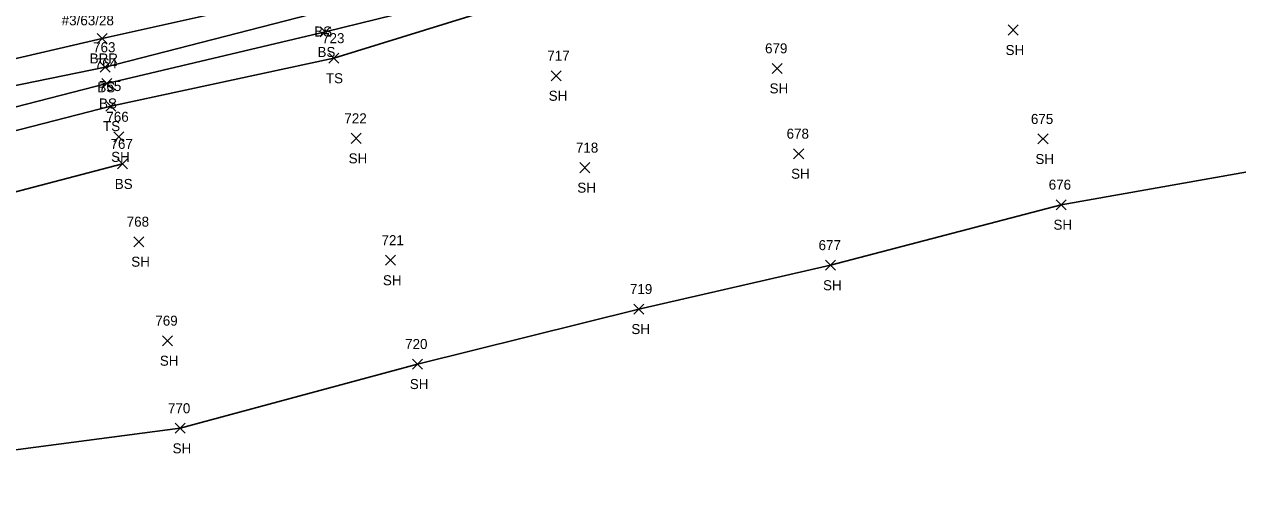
# Model space of a CAD drawing. Extents: x 1443590 to 1445966, y 578314 to 580556.
# Drawn here: x 1445493.3 to 1445735.4, y 579033.1 to 579127.8 of the extents above; entities that cross this region are included whole.
import ezdxf

# ---------------------------------------------------------------- set-up
doc = ezdxf.new("R2010")
doc.units = 0
for name, color, linetype in [('L_A', 7, 'Continuous'), ('L_I', 7, 'Continuous'), ('L_TIC', 7, 'Continuous'), ('LABL', 7, 'Continuous'), ('LELB', 7, 'Continuous'), ('LSOGP', 7, 'Continuous'), ('U_C', 7, 'Continuous')]:
    doc.layers.add(name, color=color, linetype=linetype)

msp = doc.modelspace()

# ---------------------------------------------------------------- linework, layer by layer
at = {"layer": 'L_TIC'}
for points in [[(1445689.63, 579125.67), (1445691.63, 579127.67)], [(1445691.63, 579125.67), (1445689.63, 579127.67)], [(1445507.87, 579123.99), (1445509.87, 579125.99)], [(1445509.87, 579123.99), (1445507.87, 579125.99)], [(1445552.39, 579125.28), (1445554.39, 579127.28)], [(1445554.39, 579125.28), (1445552.39, 579127.28)], [(1445554.1, 579120.04), (1445556.1, 579122.04)], [(1445556.1, 579120.04), (1445554.1, 579122.04)], [(1445508.46, 579118.23), (1445510.46, 579120.23)], [(1445510.46, 579118.23), (1445508.46, 579120.23)], [(1445598.47, 579116.54), (1445600.47, 579118.54)], [(1445600.47, 579116.54), (1445598.47, 579118.54)], [(1445642.54, 579118.01), (1445644.54, 579120.01)], [(1445644.54, 579118.01), (1445642.54, 579120.01)], [(1445508.79, 579115), (1445510.79, 579117)], [(1445510.79, 579115), (1445508.79, 579117)], [(1445509.62, 579110.48), (1445511.62, 579112.48)], [(1445511.62, 579110.48), (1445509.62, 579112.48)], [(1445511.17, 579104.34), (1445513.17, 579106.34)], [(1445513.17, 579104.34), (1445511.17, 579106.34)], [(1445558.55, 579104.04), (1445560.55, 579106.04)], [(1445560.55, 579104.04), (1445558.55, 579106.04)], [(1445695.59, 579103.91), (1445697.59, 579105.91)], [(1445697.59, 579103.91), (1445695.59, 579105.91)], [(1445646.84, 579100.97), (1445648.84, 579102.97)], [(1445648.84, 579100.97), (1445646.84, 579102.97)], [(1445511.94, 579098.93), (1445513.94, 579100.93)], [(1445513.94, 579098.93), (1445511.94, 579100.93)], [(1445604.18, 579098.18), (1445606.18, 579100.18)], [(1445606.18, 579098.18), (1445604.18, 579100.18)], [(1445699.19, 579090.79), (1445701.19, 579092.79)], [(1445701.19, 579090.79), (1445699.19, 579092.79)], [(1445515.17, 579083.4), (1445517.17, 579085.4)], [(1445517.17, 579083.4), (1445515.17, 579085.4)], [(1445565.39, 579079.7), (1445567.39, 579081.7)], [(1445567.39, 579079.7), (1445565.39, 579081.7)], [(1445653.22, 579078.71), (1445655.22, 579080.71)], [(1445655.22, 579078.71), (1445653.22, 579080.71)], [(1445614.97, 579069.95), (1445616.97, 579071.95)], [(1445616.97, 579069.95), (1445614.97, 579071.95)], [(1445520.89, 579063.63), (1445522.89, 579065.63)], [(1445522.89, 579063.63), (1445520.89, 579065.63)], [(1445570.76, 579058.97), (1445572.76, 579060.97)], [(1445572.76, 579058.97), (1445570.76, 579060.97)], [(1445523.44, 579046.14), (1445525.44, 579048.14)], [(1445525.44, 579046.14), (1445523.44, 579048.14)]]:
    msp.add_lwpolyline(points, dxfattribs=at)
at = {"layer": 'LABL'}
msp.add_lwpolyline([(1445906.55, 579212.65), (1445879.71, 579204.72), (1445850.58, 579198.62), (1445810.71, 579192.45), (1445767.71, 579189.73), (1445724.08, 579181.18), (1445680.91, 579170.42), (1445633.84, 579155.99), (1445592.6, 579145.22), (1445551.97, 579134.61), (1445508.87, 579124.99), (1445465.31, 579114.87), (1445423.98, 579104.34)], dxfattribs=at)
at = {"layer": 'LELB'}
for points in [[(1445767.71, 579189.73), (1445769.55, 579182.93), (1445765.47, 579181.13), (1445730.83, 579170.18), (1445684, 579159.1), (1445636.58, 579144.74), (1445595.78, 579133.7), (1445555.1, 579121.04), (1445510.62, 579111.48), (1445467.9, 579100.48), (1445424.67, 579092.13), (1445397.59, 579082.57), (1445383.73, 579074.7), (1445374.6, 579053.01), (1445370.93, 579034.72)], [(1445763.45, 579187.19), (1445726.85, 579177.14), (1445682.27, 579166.7), (1445634.8, 579152.14), (1445594.22, 579140.59), (1445552.72, 579130.37), (1445509.46, 579119.23), (1445465.25, 579110.19), (1445423.33, 579100.85), (1445394.74, 579092.28), (1445387.84, 579092.34), (1445387.39, 579099.59), (1445390.91, 579104.48), (1445390.5, 579108.7), (1445390.05, 579112.49), (1445388.46, 579111.83), (1445389.06, 579108.23), (1445388.43, 579106.79), (1445384.9, 579102.1), (1445382.74, 579094.99), (1445374.47, 579077.54), (1445367.34, 579057.59), (1445362.91, 579033.07)], [(1445763.45, 579187.19), (1445764.56, 579183.55), (1445727.83, 579174.27), (1445682.59, 579163.41), (1445635.26, 579149.24), (1445594.61, 579136.52), (1445553.39, 579126.28), (1445509.79, 579116), (1445466.32, 579104.81), (1445423.92, 579095.99), (1445394.53, 579088.21), (1445383.79, 579087.03), (1445379.06, 579077.34), (1445369.46, 579055.39), (1445365.9, 579033.98)], [(1445512.94, 579099.93), (1445469.24, 579088.51), (1445443.81, 579084.42), (1445421.1, 579073.42), (1445397.83, 579066.86)]]:
    msp.add_lwpolyline(points, dxfattribs=at)
at = {"layer": 'LSOGP'}
msp.add_lwpolyline([(1445484.46, 579041.89), (1445524.44, 579047.15), (1445571.76, 579059.97), (1445615.97, 579070.95), (1445654.22, 579079.71), (1445700.19, 579091.79), (1445747.93, 579100.23)], dxfattribs=at)

# ---------------------------------------------------------------- texts
at = {"layer": 'L_A'}
for s, p in [('BS', (1445551.17, 579125.37)), ('BS', (1445551.83, 579121.28)), ('SH', (1445689.12, 579121.67)), ('BRR', (1445506.36, 579119.99)), ('TS', (1445553.51, 579116.04)), ('BS', (1445507.9, 579114.23)), ('SH', (1445642.03, 579114.01)), ('SH', (1445597.96, 579112.54)), ('BS', (1445508.23, 579111)), ('TS', (1445509.03, 579106.48)), ('SH', (1445510.66, 579100.34)), ('SH', (1445558.04, 579100.04)), ('SH', (1445695.08, 579099.91)), ('SH', (1445646.33, 579096.97)), ('BS', (1445511.38, 579094.93)), ('SH', (1445603.67, 579094.18)), ('SH', (1445698.68, 579086.79)), ('SH', (1445514.66, 579079.4)), ('SH', (1445564.88, 579075.7)), ('SH', (1445652.71, 579074.71)), ('SH', (1445614.46, 579065.95)), ('SH', (1445520.37, 579059.63)), ('SH', (1445570.25, 579054.97)), ('SH', (1445522.92, 579042.14))]:
    msp.add_text(s, height=2, dxfattribs=at).set_placement(p)
at = {"layer": 'L_I'}
for s, p in [('723', (1445552.74, 579124.04)), ('763', (1445507.05, 579122.23)), ('679', (1445641.13, 579122.01)), ('764', (1445507.38, 579119)), ('717', (1445597.68, 579120.54)), ('765', (1445508.22, 579114.48)), ('766', (1445509.7, 579108.34)), ('722', (1445557.19, 579108.04)), ('675', (1445694.18, 579107.91)), ('678', (1445645.43, 579104.97)), ('767', (1445510.53, 579102.93)), ('718', (1445603.39, 579102.18)), ('676', (1445697.73, 579094.79)), ('768', (1445513.76, 579087.4)), ('721', (1445564.6, 579083.7)), ('677', (1445651.81, 579082.71)), ('719', (1445614.17, 579073.95)), ('769', (1445519.47, 579067.63)), ('720', (1445569.31, 579062.97)), ('770', (1445521.99, 579050.14))]:
    msp.add_text(s, height=2, dxfattribs=at).set_placement(p)
at = {"layer": 'U_C'}
msp.add_text('#3/63/28', height=2, dxfattribs=at).set_placement((1445500.79, 579127.6))

doc.saveas('drawing.dxf')
